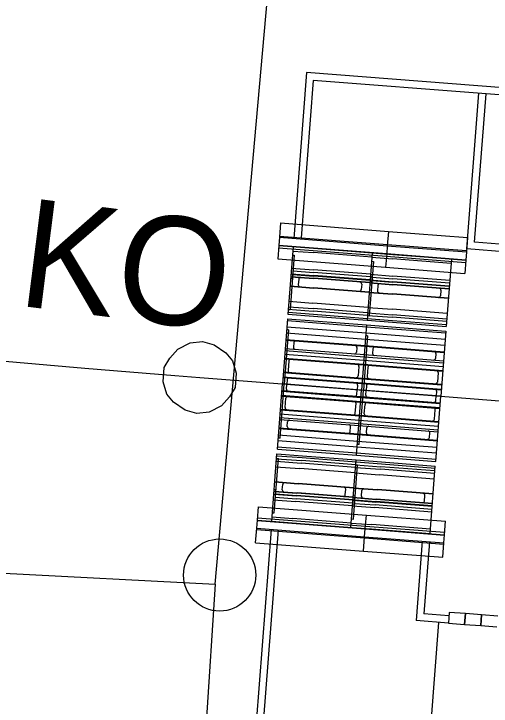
# Model space of a CAD drawing. Extents: x -670359 to -668019, y -978807 to -976674.
# Drawn here: x -669522.25 to -669516.96, y -977145.65 to -977137.97 of the extents above; entities that cross this region are included whole.
import ezdxf

# ---------------------------------------------------------------- set-up
doc = ezdxf.new("R2010")
doc.units = 0
for name, color, linetype in [('KON_panel', 7, 'Continuous'), ('KON_panel_slabě', 7, 'Continuous'), ('SO 01-86-01', 7, 'Continuous'), ('SO 11-10-01', 7, 'Continuous'), ('SO 11-11-01', 7, 'Continuous'), ('SO 11-12-01', 7, 'Continuous')]:
    doc.layers.add(name, color=color, linetype=linetype)

msp = doc.modelspace()

# ---------------------------------------------------------------- linework, layer by layer
at = {"layer": 'KON_panel'}
for p, q in [((-669519.1513, -977140.5535), (-669519.2095, -977141.3012)), ((-669519.1513, -977140.5535), (-669518.9243, -977140.5712)), ((-669518.9243, -977140.5712), (-669518.274, -977140.6218)), ((-669518.274, -977140.6218), (-669518.3322, -977141.3695)), ((-669518.274, -977140.6218), (-669518.3322, -977141.3695)), ((-669518.274, -977140.6218), (-669518.047, -977140.6395)), ((-669518.047, -977140.6395), (-669517.3966, -977140.6901)), ((-669517.3966, -977140.6901), (-669517.4548, -977141.4378)), ((-669519.2078, -977141.28), (-669518.9272, -977141.3018)), ((-669519.2136, -977141.3531), (-669519.2698, -977142.0749)), ((-669519.2136, -977141.3531), (-669518.3362, -977141.4214)), ((-669519.2095, -977141.3012), (-669518.927, -977141.3232)), ((-669518.9272, -977141.3018), (-669518.3305, -977141.3483)), ((-669518.927, -977141.3232), (-669518.3322, -977141.3695)), ((-669518.3304, -977141.3483), (-669518.0499, -977141.3701)), ((-669518.338, -977141.4441), (-669519.2153, -977141.3758)), ((-669518.3362, -977141.4214), (-669518.3924, -977142.1432)), ((-669518.3362, -977141.4214), (-669518.3924, -977142.1432)), ((-669518.3362, -977141.4214), (-669517.4589, -977141.4897)), ((-669518.3322, -977141.3695), (-669518.0496, -977141.3915)), ((-669518.0499, -977141.3701), (-669517.4532, -977141.4166)), ((-669518.0496, -977141.3915), (-669517.4548, -977141.4378)), ((-669518.3433, -977141.5126), (-669519.2207, -977141.4443)), ((-669517.4606, -977141.5124), (-669518.338, -977141.4441)), ((-669517.4589, -977141.4897), (-669517.5151, -977142.2115)), ((-669517.466, -977141.5809), (-669518.3433, -977141.5126)), ((-669519.3259, -977142.7967), (-669519.2698, -977142.0749)), ((-669518.4486, -977142.865), (-669518.3924, -977142.1432)), ((-669518.4486, -977142.865), (-669518.3924, -977142.1432)), ((-669517.5713, -977142.9333), (-669517.5151, -977142.2115)), ((-669518.4415, -977142.7738), (-669519.3188, -977142.7055)), ((-669519.3259, -977142.7967), (-669518.4486, -977142.865)), ((-669518.4468, -977142.8423), (-669519.3242, -977142.774)), ((-669517.5642, -977142.8421), (-669518.4415, -977142.7738)), ((-669519.3882, -977143.5963), (-669519.33, -977142.8486)), ((-669519.3315, -977142.8698), (-669519.051, -977142.8917)), ((-669519.33, -977142.8486), (-669519.0474, -977142.8705)), ((-669519.051, -977142.8917), (-669518.4543, -977142.9381)), ((-669519.0474, -977142.8705), (-669518.4526, -977142.9168)), ((-669518.4486, -977142.865), (-669517.5713, -977142.9333)), ((-669517.5695, -977142.9106), (-669518.4468, -977142.8423)), ((-669518.5108, -977143.6646), (-669518.4526, -977142.9168)), ((-669518.5108, -977143.6646), (-669518.4526, -977142.9168)), ((-669518.4542, -977142.9381), (-669518.1736, -977142.96)), ((-669518.4526, -977142.9168), (-669518.1701, -977142.9388)), ((-669518.1736, -977142.96), (-669517.5769, -977143.0064)), ((-669518.1701, -977142.9388), (-669517.5753, -977142.9851)), ((-669517.6335, -977143.7329), (-669517.5753, -977142.9851)), ((-669519.3882, -977143.5963), (-669519.1612, -977143.614)), ((-669519.1612, -977143.614), (-669518.5108, -977143.6646)), ((-669518.5108, -977143.6646), (-669518.2838, -977143.6823)), ((-669518.2838, -977143.6823), (-669517.6335, -977143.7329))]:
    msp.add_line(p, q, dxfattribs=at)
at = {"layer": 'KON_panel_slabě'}
for p, q in [((-669519.1387, -977140.6487), (-669519.1855, -977141.2504)), ((-669519.1586, -977140.6471), (-669519.1387, -977140.6487)), ((-669519.1551, -977140.6019), (-669518.9257, -977140.6198)), ((-669518.2778, -977140.6702), (-669518.9257, -977140.6198)), ((-669518.2613, -977140.717), (-669518.3082, -977141.3187)), ((-669518.2813, -977140.7154), (-669518.2613, -977140.717)), ((-669518.2778, -977140.6702), (-669518.0484, -977140.6881)), ((-669517.4004, -977140.7385), (-669518.0484, -977140.6881)), ((-669519.1699, -977140.792), (-669518.9243, -977140.8111)), ((-669519.1518, -977140.7919), (-669519.1594, -977140.8895)), ((-669519.1518, -977140.7919), (-669519.1498, -977140.7921)), ((-669518.2926, -977140.8603), (-669518.9243, -977140.8111)), ((-669519.1773, -977140.8872), (-669518.9231, -977140.907)), ((-669519.177, -977140.8837), (-669518.9231, -977140.9035)), ((-669519.1748, -977140.8545), (-669518.9235, -977140.874)), ((-669519.1594, -977140.8895), (-669519.1574, -977140.8897)), ((-669519.1552, -977140.8608), (-669518.9234, -977140.8789)), ((-669519.1522, -977140.8228), (-669518.9239, -977140.8405)), ((-669518.2948, -977140.8895), (-669518.9239, -977140.8405)), ((-669518.2974, -977140.9228), (-669518.9235, -977140.874)), ((-669518.2978, -977140.9276), (-669518.9234, -977140.8789)), ((-669518.2926, -977140.8603), (-669518.047, -977140.8794)), ((-669518.2745, -977140.8602), (-669518.2821, -977140.9578)), ((-669518.2749, -977140.8911), (-669518.0466, -977140.9088)), ((-669518.2745, -977140.8602), (-669518.2725, -977140.8604)), ((-669517.4152, -977140.9286), (-669518.047, -977140.8794)), ((-669519.1787, -977140.9055), (-669519.1588, -977140.9071)), ((-669519.0891, -977140.9141), (-669519.0939, -977140.9758)), ((-669518.2997, -977140.952), (-669518.9231, -977140.9035)), ((-669518.3, -977140.9555), (-669518.9231, -977140.907)), ((-669518.3912, -977140.9685), (-669518.396, -977141.0301)), ((-669518.3014, -977140.9738), (-669518.2815, -977140.9754)), ((-669518.3, -977140.9555), (-669518.0457, -977140.9753)), ((-669518.2997, -977140.952), (-669518.0458, -977140.9718)), ((-669518.2974, -977140.9228), (-669518.0462, -977140.9423)), ((-669518.2821, -977140.9578), (-669518.2801, -977140.9579)), ((-669518.2778, -977140.9291), (-669518.0461, -977140.9471)), ((-669517.4175, -977140.9578), (-669518.0466, -977140.9088)), ((-669517.4201, -977140.991), (-669518.0462, -977140.9423)), ((-669517.4204, -977140.9958), (-669518.0461, -977140.9471)), ((-669517.4223, -977141.0203), (-669518.0458, -977140.9718)), ((-669519.1855, -977140.9922), (-669518.9255, -977141.0125)), ((-669519.1852, -977140.9888), (-669518.9256, -977141.009)), ((-669518.3079, -977141.0571), (-669518.9256, -977141.009)), ((-669518.3081, -977141.0605), (-669518.9255, -977141.0125)), ((-669518.2118, -977140.9824), (-669518.2166, -977141.0441)), ((-669517.4226, -977141.0238), (-669518.0457, -977140.9753)), ((-669517.5139, -977141.0368), (-669517.5187, -977141.0984)), ((-669518.3081, -977141.0605), (-669518.0482, -977141.0808)), ((-669518.3079, -977141.0571), (-669518.0482, -977141.0773)), ((-669517.4305, -977141.1253), (-669518.0482, -977141.0773)), ((-669517.4308, -977141.1288), (-669518.0482, -977141.0808)), ((-669519.1984, -977141.1581), (-669518.9326, -977141.1788)), ((-669518.321, -977141.2264), (-669518.9326, -977141.1788)), ((-669519.2055, -977141.2489), (-669519.1855, -977141.2504)), ((-669519.2053, -977141.2467), (-669518.9277, -977141.2683)), ((-669519.2031, -977141.2188), (-669518.928, -977141.2402)), ((-669518.3258, -977141.2871), (-669518.928, -977141.2402)), ((-669518.3279, -977141.315), (-669518.9277, -977141.2683)), ((-669518.321, -977141.2264), (-669518.0553, -977141.2471)), ((-669517.4437, -977141.2947), (-669518.0553, -977141.2471)), ((-669518.3281, -977141.3171), (-669518.3082, -977141.3187)), ((-669518.3279, -977141.315), (-669518.0503, -977141.3366)), ((-669518.3258, -977141.2871), (-669518.0507, -977141.3085)), ((-669517.4484, -977141.3554), (-669518.0507, -977141.3085)), ((-669517.4506, -977141.3833), (-669518.0503, -977141.3366)), ((-669519.203, -977141.4753), (-669519.2498, -977142.0764)), ((-669519.2258, -977141.5096), (-669518.3484, -977141.5779)), ((-669519.203, -977141.4753), (-669519.223, -977141.4737)), ((-669519.2314, -977141.5817), (-669518.354, -977141.65)), ((-669518.3257, -977141.5436), (-669518.3725, -977142.1447)), ((-669518.3484, -977141.5779), (-669517.4711, -977141.6462)), ((-669518.3257, -977141.5436), (-669518.3456, -977141.542)), ((-669519.232, -977141.5897), (-669518.3546, -977141.658)), ((-669519.2319, -977141.5884), (-669519.2119, -977141.5899)), ((-669519.1438, -977141.6166), (-669519.1479, -977141.6691)), ((-669518.3546, -977141.658), (-669517.4773, -977141.7263)), ((-669518.3545, -977141.6567), (-669518.3346, -977141.6582)), ((-669518.354, -977141.65), (-669517.4767, -977141.7183)), ((-669519.2409, -977141.7045), (-669518.3636, -977141.7728)), ((-669519.2392, -977141.682), (-669518.3618, -977141.7503)), ((-669518.4459, -977141.671), (-669518.45, -977141.7234)), ((-669518.2665, -977141.6849), (-669518.2706, -977141.7374)), ((-669517.5686, -977141.7393), (-669517.5727, -977141.7917)), ((-669519.2481, -977141.7961), (-669518.3707, -977141.8644)), ((-669519.2474, -977141.7881), (-669518.3701, -977141.8563)), ((-669519.244, -977141.7444), (-669518.3667, -977141.8127)), ((-669518.3667, -977141.8127), (-669517.4893, -977141.881)), ((-669518.3636, -977141.7728), (-669517.4862, -977141.8411)), ((-669518.3618, -977141.7503), (-669517.4845, -977141.8186)), ((-669519.1998, -977141.8199), (-669519.2079, -977141.9249)), ((-669518.4221, -977141.8805), (-669518.4303, -977141.9854)), ((-669518.3707, -977141.8644), (-669517.4934, -977141.9327)), ((-669518.3701, -977141.8563), (-669517.4927, -977141.9246)), ((-669518.3224, -977141.8882), (-669518.3306, -977141.9932)), ((-669519.26, -977141.949), (-669518.3826, -977142.0173)), ((-669519.2593, -977141.9409), (-669518.382, -977142.0092)), ((-669517.5448, -977141.9487), (-669517.5529, -977142.0537)), ((-669519.2641, -977142.0025), (-669518.3868, -977142.0708)), ((-669519.2635, -977141.9944), (-669518.3862, -977142.0627)), ((-669519.2158, -977142.0263), (-669519.2199, -977142.0788)), ((-669518.3826, -977142.0173), (-669517.5053, -977142.0856)), ((-669518.382, -977142.0092), (-669517.5046, -977142.0775)), ((-669519.2966, -977142.6776), (-669519.2498, -977142.0764)), ((-669519.224, -977142.1312), (-669519.2199, -977142.0788)), ((-669518.4382, -977142.0868), (-669518.4423, -977142.1393)), ((-669518.3868, -977142.0708), (-669517.5094, -977142.1391)), ((-669518.3862, -977142.0627), (-669517.5088, -977142.131)), ((-669518.3385, -977142.0946), (-669518.3426, -977142.1471)), ((-669519.2796, -977142.2008), (-669518.4022, -977142.2691)), ((-669519.276, -977142.1554), (-669518.3987, -977142.2236)), ((-669519.2754, -977142.1473), (-669518.3981, -977142.2156)), ((-669518.4463, -977142.1918), (-669518.4423, -977142.1393)), ((-669518.4193, -977142.7459), (-669518.3725, -977142.1447)), ((-669518.3467, -977142.1995), (-669518.3426, -977142.1471)), ((-669517.5608, -977142.1551), (-669517.5649, -977142.2076)), ((-669519.2802, -977142.2089), (-669518.4028, -977142.2771)), ((-669519.2401, -977142.3376), (-669519.2319, -977142.2327)), ((-669518.4028, -977142.2771), (-669517.5255, -977142.3454)), ((-669518.4022, -977142.2691), (-669517.5249, -977142.3374)), ((-669518.3987, -977142.2236), (-669517.5213, -977142.2919)), ((-669518.3981, -977142.2156), (-669517.5207, -977142.2839)), ((-669517.569, -977142.2601), (-669517.5649, -977142.2076)), ((-669519.2915, -977142.3537), (-669518.4141, -977142.422)), ((-669518.4624, -977142.3982), (-669518.4542, -977142.2932)), ((-669518.3627, -977142.4059), (-669518.3545, -977142.301)), ((-669519.2956, -977142.4072), (-669518.4183, -977142.4755)), ((-669519.2921, -977142.3617), (-669518.4147, -977142.43)), ((-669518.4147, -977142.43), (-669517.5374, -977142.4983)), ((-669518.4141, -977142.422), (-669517.5368, -977142.4903)), ((-669517.5851, -977142.4664), (-669517.5769, -977142.3615)), ((-669519.3003, -977142.4678), (-669518.423, -977142.5361)), ((-669519.2986, -977142.4453), (-669518.4212, -977142.5136)), ((-669519.2162, -977142.5471), (-669519.2122, -977142.4947)), ((-669518.4183, -977142.4755), (-669517.5409, -977142.5438)), ((-669519.3082, -977142.5681), (-669518.4308, -977142.6364)), ((-669519.3076, -977142.5614), (-669519.2877, -977142.563)), ((-669519.3075, -977142.5601), (-669518.4302, -977142.6284)), ((-669518.5184, -977142.6014), (-669518.5143, -977142.549)), ((-669518.423, -977142.5361), (-669517.5456, -977142.6043)), ((-669518.4212, -977142.5136), (-669517.5439, -977142.5819)), ((-669518.3389, -977142.6154), (-669518.3348, -977142.563)), ((-669519.3138, -977142.6402), (-669518.4364, -977142.7085)), ((-669518.4308, -977142.6364), (-669517.5535, -977142.7047)), ((-669518.4303, -977142.6297), (-669518.4103, -977142.6313)), ((-669518.4302, -977142.6284), (-669517.5528, -977142.6966)), ((-669517.641, -977142.6697), (-669517.6369, -977142.6173)), ((-669519.2966, -977142.6776), (-669519.3166, -977142.6761)), ((-669518.4364, -977142.7085), (-669517.5591, -977142.7768)), ((-669518.4193, -977142.7459), (-669518.4392, -977142.7444)), ((-669519.361, -977143.5042), (-669519.3141, -977142.9025)), ((-669519.3364, -977142.9309), (-669519.0613, -977142.9524)), ((-669519.3342, -977142.903), (-669519.0566, -977142.9247)), ((-669519.3341, -977142.9009), (-669519.3141, -977142.9025)), ((-669518.4591, -977142.9992), (-669519.0613, -977142.9524)), ((-669518.4569, -977142.9713), (-669519.0566, -977142.9247)), ((-669519.3411, -977142.9917), (-669519.0754, -977143.0124)), ((-669518.4638, -977143.06), (-669519.0754, -977143.0124)), ((-669518.4836, -977143.5725), (-669518.4368, -977142.9708)), ((-669518.4591, -977142.9992), (-669518.184, -977143.0207)), ((-669518.4569, -977142.9713), (-669518.1792, -977142.993)), ((-669518.4567, -977142.9692), (-669518.4368, -977142.9708)), ((-669517.5817, -977143.0675), (-669518.184, -977143.0207)), ((-669517.5795, -977143.0396), (-669518.1792, -977142.993)), ((-669518.4638, -977143.06), (-669518.198, -977143.0807)), ((-669517.5864, -977143.1283), (-669518.198, -977143.0807)), ((-669519.3543, -977143.161), (-669519.0947, -977143.1812)), ((-669519.354, -977143.1575), (-669519.0941, -977143.1778)), ((-669519.2709, -977143.2496), (-669519.2661, -977143.1879)), ((-669518.477, -977143.2293), (-669519.0947, -977143.1812)), ((-669518.4767, -977143.2258), (-669519.0941, -977143.1778)), ((-669519.3625, -977143.2661), (-669519.1086, -977143.2858)), ((-669519.3622, -977143.2626), (-669519.108, -977143.2824)), ((-669519.3608, -977143.2443), (-669519.3408, -977143.2458)), ((-669519.3518, -977143.3606), (-669519.3442, -977143.2631)), ((-669519.3442, -977143.2631), (-669519.3422, -977143.2632)), ((-669518.573, -977143.3039), (-669518.5682, -977143.2423)), ((-669518.477, -977143.2293), (-669518.2173, -977143.2495)), ((-669518.4767, -977143.2258), (-669518.2167, -977143.2461)), ((-669518.3936, -977143.3179), (-669518.3888, -977143.2562)), ((-669517.5996, -977143.2976), (-669518.2173, -977143.2495)), ((-669517.5993, -977143.2941), (-669518.2167, -977143.2461)), ((-669519.3648, -977143.2953), (-669519.1135, -977143.3149)), ((-669519.3474, -977143.3301), (-669519.1191, -977143.3479)), ((-669519.3444, -977143.2921), (-669519.1127, -977143.3101)), ((-669518.49, -977143.3969), (-669519.1191, -977143.3479)), ((-669518.4874, -977143.3636), (-669519.1135, -977143.3149)), ((-669518.487, -977143.3588), (-669519.1127, -977143.3101)), ((-669518.4851, -977143.3343), (-669519.1086, -977143.2858)), ((-669518.4849, -977143.3309), (-669519.108, -977143.2824)), ((-669518.4851, -977143.3343), (-669518.2312, -977143.3541)), ((-669518.4849, -977143.3309), (-669518.2306, -977143.3506)), ((-669518.4834, -977143.3126), (-669518.4635, -977143.3141)), ((-669518.4744, -977143.4289), (-669518.4668, -977143.3314)), ((-669518.4668, -977143.3314), (-669518.4649, -977143.3315)), ((-669517.6075, -977143.3992), (-669518.2306, -977143.3506)), ((-669517.6957, -977143.3722), (-669517.6909, -977143.3106)), ((-669519.3696, -977143.3578), (-669519.124, -977143.3769)), ((-669519.3518, -977143.3606), (-669519.3498, -977143.3608)), ((-669518.4923, -977143.4261), (-669519.124, -977143.3769)), ((-669518.4923, -977143.4261), (-669518.2467, -977143.4452)), ((-669518.4874, -977143.3636), (-669518.2362, -977143.3832)), ((-669518.4744, -977143.4289), (-669518.4725, -977143.4291)), ((-669518.4701, -977143.3984), (-669518.2418, -977143.4162)), ((-669518.4671, -977143.3604), (-669518.2353, -977143.3784)), ((-669517.6127, -977143.4652), (-669518.2418, -977143.4162)), ((-669517.6101, -977143.4319), (-669518.2362, -977143.3832)), ((-669517.6097, -977143.4271), (-669518.2353, -977143.3784)), ((-669517.6078, -977143.4026), (-669518.2312, -977143.3541)), ((-669519.3809, -977143.5027), (-669519.361, -977143.5042)), ((-669517.6149, -977143.4944), (-669518.2467, -977143.4452)), ((-669519.3844, -977143.5479), (-669519.155, -977143.5657)), ((-669518.5071, -977143.6162), (-669519.155, -977143.5657)), ((-669518.5036, -977143.5709), (-669518.4836, -977143.5725)), ((-669518.5071, -977143.6162), (-669518.2777, -977143.634)), ((-669517.6297, -977143.6844), (-669518.2777, -977143.634))]:
    msp.add_line(p, q, dxfattribs=at)
for centre, start, end in [((-669519.0692, -977140.9157), 85.54903, 175.54903), ((-669518.4112, -977140.9669), 355.54903, 85.54903), ((-669518.1918, -977140.984), 85.54903, 175.54903), ((-669519.074, -977140.9774), 175.54903, 265.54903), ((-669518.416, -977141.0286), 265.54903, 355.54903), ((-669518.1966, -977141.0457), 175.54903, 265.54903), ((-669517.5338, -977141.0352), 355.54903, 85.54903), ((-669517.5386, -977141.0969), 265.54903, 355.54903), ((-669519.1239, -977141.6182), 85.54903, 175.54903), ((-669518.4659, -977141.6694), 355.54903, 85.54903), ((-669519.128, -977141.6706), 175.54903, 265.54903), ((-669518.4699, -977141.7218), 265.54903, 355.54903), ((-669518.2506, -977141.7389), 175.54903, 265.54903), ((-669518.2465, -977141.6865), 85.54903, 175.54903), ((-669517.5885, -977141.7377), 355.54903, 85.54903), ((-669519.1798, -977141.8215), 85.54903, 175.54903), ((-669517.5926, -977141.7901), 265.54903, 355.54903), ((-669518.4421, -977141.8789), 355.54903, 85.54903), ((-669518.3025, -977141.8898), 85.54903, 175.54903), ((-669519.188, -977141.9264), 175.54903, 265.54903), ((-669517.5647, -977141.9472), 355.54903, 85.54903), ((-669519.1959, -977142.0278), 85.54903, 175.54903), ((-669518.4502, -977141.9839), 265.54903, 355.54903), ((-669518.3106, -977141.9947), 175.54903, 265.54903), ((-669518.4581, -977142.0853), 355.54903, 85.54903), ((-669518.3185, -977142.0961), 85.54903, 175.54903), ((-669517.5729, -977142.0521), 265.54903, 355.54903), ((-669519.2041, -977142.1328), 175.54903, 265.54903), ((-669518.4663, -977142.1902), 265.54903, 355.54903), ((-669518.3267, -977142.2011), 175.54903, 265.54903), ((-669517.5808, -977142.1536), 355.54903, 85.54903), ((-669519.212, -977142.2342), 85.54903, 175.54903), ((-669518.4742, -977142.2917), 355.54903, 85.54903), ((-669517.5889, -977142.2585), 265.54903, 355.54903), ((-669519.2201, -977142.3392), 175.54903, 265.54903), ((-669518.3346, -977142.3025), 85.54903, 175.54903), ((-669517.5968, -977142.3599), 355.54903, 85.54903), ((-669518.4824, -977142.3966), 265.54903, 355.54903), ((-669518.3428, -977142.4075), 175.54903, 265.54903), ((-669519.1922, -977142.4962), 85.54903, 175.54903), ((-669517.605, -977142.4649), 265.54903, 355.54903), ((-669519.1963, -977142.5487), 175.54903, 265.54903), ((-669518.5342, -977142.5475), 355.54903, 85.54903), ((-669518.3149, -977142.5645), 85.54903, 175.54903), ((-669518.5383, -977142.5999), 265.54903, 355.54903), ((-669518.319, -977142.6169), 175.54903, 265.54903), ((-669517.6569, -977142.6158), 355.54903, 85.54903), ((-669517.661, -977142.6682), 265.54903, 355.54903), ((-669519.2462, -977143.1895), 85.54903, 175.54903), ((-669519.251, -977143.2512), 175.54903, 265.54903), ((-669518.5882, -977143.2407), 355.54903, 85.54903), ((-669518.3688, -977143.2578), 85.54903, 175.54903), ((-669518.593, -977143.3024), 265.54903, 355.54903), ((-669518.3736, -977143.3195), 175.54903, 265.54903), ((-669517.7108, -977143.309), 355.54903, 85.54903), ((-669517.7156, -977143.3707), 265.54903, 355.54903)]:
    msp.add_arc(centre, 0.02, start, end, dxfattribs=at)
at = {"layer": 'SO 01-86-01'}
for p, q in [((-669520.0136, -977144.2951), (-669519.1634, -977134.751)), ((-669539.5446, -977143.2593), (-669520.0136, -977144.2951)), ((-669520.0136, -977144.2951), (-669520.1621, -977146.5512))]:
    msp.add_line(p, q, dxfattribs=at)
msp.add_circle((-669519.9653, -977144.1925), 0.4, dxfattribs=at)
at = {"layer": 'SO 11-10-01'}
for p, q in [((-669520.4301, -977141.6904), (-669520.2909, -977141.6209)), ((-669520.2909, -977141.6209), (-669520.1559, -977141.6047)), ((-669520.1559, -977141.6047), (-669520.0251, -977141.6416)), ((-669520.0251, -977141.6416), (-669519.8984, -977141.7317)), ((-669520.5181, -977141.7905), (-669520.4301, -977141.6904)), ((-669519.8984, -977141.7317), (-669519.8248, -977141.8177)), ((-669522.4554, -977141.8132), (-669521.4592, -977141.9002)), ((-669520.5796, -977141.8927), (-669520.5181, -977141.7905)), ((-669519.8248, -977141.8177), (-669519.782, -977141.9548)), ((-669520.592, -977142.0522), (-669520.5796, -977141.8927)), ((-669521.4592, -977141.9002), (-669520.4625, -977141.9818)), ((-669519.782, -977141.9548), (-669519.7944, -977142.1143)), ((-669520.4625, -977141.9818), (-669520.187, -977142.0035)), ((-669520.187, -977142.0035), (-669519.4656, -977142.0596)), ((-669520.5492, -977142.1893), (-669520.592, -977142.0522)), ((-669519.7944, -977142.1143), (-669519.8559, -977142.2165)), ((-669519.4656, -977142.0596), (-669518.4686, -977142.1373)), ((-669520.4756, -977142.2752), (-669520.5492, -977142.1893)), ((-669518.4686, -977142.1373), (-669517.4716, -977142.2149)), ((-669520.3489, -977142.3654), (-669520.4756, -977142.2752)), ((-669519.8559, -977142.2165), (-669519.9439, -977142.3166)), ((-669517.4716, -977142.2149), (-669516.4746, -977142.2925)), ((-669519.9439, -977142.3166), (-669520.083, -977142.386)), ((-669520.218, -977142.4023), (-669520.3489, -977142.3654)), ((-669520.083, -977142.386), (-669520.218, -977142.4023))]:
    msp.add_line(p, q, dxfattribs=at)
at = {"layer": 'SO 11-11-01'}
for p, q in [((-669519.2914, -977140.2907), (-669519.3038, -977140.4502)), ((-669519.2914, -977140.2907), (-669518.095, -977140.3839)), ((-669519.3027, -977140.4362), (-669518.1063, -977140.5293)), ((-669518.095, -977140.3839), (-669518.1074, -977140.5434)), ((-669518.095, -977140.3839), (-669518.1074, -977140.5434)), ((-669518.095, -977140.3839), (-669517.2176, -977140.4521)), ((-669519.3038, -977140.4502), (-669519.3109, -977140.5411)), ((-669519.3038, -977140.4502), (-669518.1074, -977140.5434)), ((-669517.2176, -977140.4521), (-669517.2301, -977140.6117)), ((-669519.3109, -977140.5411), (-669519.3224, -977140.6895)), ((-669519.3129, -977140.5674), (-669518.1165, -977140.6606)), ((-669519.3109, -977140.5411), (-669518.1145, -977140.6342)), ((-669519.3105, -977140.5371), (-669518.1142, -977140.6302)), ((-669518.1074, -977140.5434), (-669518.1145, -977140.6342)), ((-669518.1074, -977140.5434), (-669518.1145, -977140.6342)), ((-669518.1074, -977140.5434), (-669517.2301, -977140.6117)), ((-669518.1063, -977140.5293), (-669517.229, -977140.5976)), ((-669518.1145, -977140.6342), (-669518.126, -977140.7826)), ((-669518.1145, -977140.6342), (-669518.126, -977140.7826)), ((-669518.1165, -977140.6606), (-669517.2392, -977140.7289)), ((-669518.1145, -977140.6342), (-669517.2371, -977140.7025)), ((-669518.1142, -977140.6302), (-669517.2368, -977140.6985)), ((-669517.2301, -977140.6117), (-669517.2371, -977140.7025)), ((-669519.3224, -977140.6895), (-669518.126, -977140.7826)), ((-669517.2371, -977140.7025), (-669517.2487, -977140.8509)), ((-669518.126, -977140.7826), (-669517.2487, -977140.8509)), ((-669518.3924, -977142.1432), (-669519.2698, -977142.0749)), ((-669517.5151, -977142.2115), (-669518.3924, -977142.1432)), ((-669519.5477, -977143.5839), (-669519.5361, -977143.4354)), ((-669519.5361, -977143.4354), (-669518.3398, -977143.5286)), ((-669519.5457, -977143.5575), (-669518.3493, -977143.6506)), ((-669518.3513, -977143.677), (-669518.3398, -977143.5286)), ((-669518.3513, -977143.677), (-669518.3398, -977143.5286)), ((-669518.3398, -977143.5286), (-669517.4624, -977143.5969)), ((-669519.5548, -977143.6747), (-669519.5477, -977143.5839)), ((-669519.548, -977143.5878), (-669518.3516, -977143.681)), ((-669519.5477, -977143.5839), (-669518.3513, -977143.677)), ((-669518.3493, -977143.6506), (-669517.4719, -977143.7189)), ((-669517.474, -977143.7453), (-669517.4624, -977143.5969)), ((-669519.5672, -977143.8342), (-669519.5548, -977143.6747)), ((-669519.5559, -977143.6888), (-669518.3595, -977143.7819)), ((-669519.5548, -977143.6747), (-669518.3584, -977143.7678)), ((-669518.3584, -977143.7678), (-669518.3513, -977143.677)), ((-669518.3584, -977143.7678), (-669518.3513, -977143.677)), ((-669518.3516, -977143.681), (-669517.4743, -977143.7493)), ((-669518.3513, -977143.677), (-669517.474, -977143.7453)), ((-669518.3708, -977143.9274), (-669518.3584, -977143.7678)), ((-669518.3708, -977143.9274), (-669518.3584, -977143.7678)), ((-669518.3595, -977143.7819), (-669517.4821, -977143.8502)), ((-669518.3584, -977143.7678), (-669517.481, -977143.8361)), ((-669517.481, -977143.8361), (-669517.474, -977143.7453)), ((-669519.5672, -977143.8342), (-669518.3708, -977143.9274)), ((-669517.4935, -977143.9956), (-669517.481, -977143.8361)), ((-669518.3708, -977143.9274), (-669517.4935, -977143.9956))]:
    msp.add_line(p, q, dxfattribs=at)
at = {"layer": 'SO 11-12-01'}
for p, q in [((-669519.0012, -977138.6253), (-669519.1443, -977140.4627)), ((-669514.8139, -977138.9513), (-669519.0012, -977138.6253)), ((-669518.9277, -977138.7113), (-669519.0634, -977140.4548)), ((-669517.0135, -977138.8603), (-669518.9277, -977138.7113)), ((-669517.2275, -977140.5789), (-669517.0932, -977138.8541)), ((-669517.1415, -977140.5053), (-669517.0135, -977138.8603)), ((-669514.8201, -977139.031), (-669517.0135, -977138.8603)), ((-669514.9482, -977140.6761), (-669517.1415, -977140.5053)), ((-669512.2825, -977140.9638), (-669517.2275, -977140.5789)), ((-669519.3953, -977143.6871), (-669519.5981, -977146.2932)), ((-669519.3155, -977143.6933), (-669519.5121, -977146.2196)), ((-669517.7203, -977143.8175), (-669517.7888, -977144.6977)), ((-669517.6406, -977143.8237), (-669517.7029, -977144.6242)), ((-669517.4245, -977144.6458), (-669517.7029, -977144.6242)), ((-669517.4214, -977144.606), (-669517.4307, -977144.7256)), ((-669517.2419, -977144.6199), (-669517.4214, -977144.606)), ((-669517.2513, -977144.7396), (-669517.2419, -977144.6199)), ((-669517.2419, -977144.6199), (-669517.2513, -977144.7396)), ((-669517.0625, -977144.6339), (-669517.2419, -977144.6199)), ((-669517.0718, -977144.7535), (-669517.0625, -977144.6339)), ((-669517.0625, -977144.6339), (-669517.0718, -977144.7535)), ((-669516.883, -977144.6479), (-669517.0625, -977144.6339)), ((-669517.4307, -977144.7256), (-669517.7888, -977144.6977)), ((-669517.5396, -977144.7171), (-669517.6677, -977146.3632)), ((-669517.4307, -977144.7256), (-669517.2513, -977144.7396)), ((-669517.2513, -977144.7396), (-669517.0718, -977144.7535)), ((-669517.0718, -977144.7535), (-669516.8923, -977144.7675))]:
    msp.add_line(p, q, dxfattribs=at)

# ---------------------------------------------------------------- texts
at = {"layer": 'SO 11-10-01'}
msp.add_text('KO', height=1.2, rotation=352.80685, dxfattribs=at).set_placement((-669522.2229, -977141.2035))

doc.saveas('drawing.dxf')
